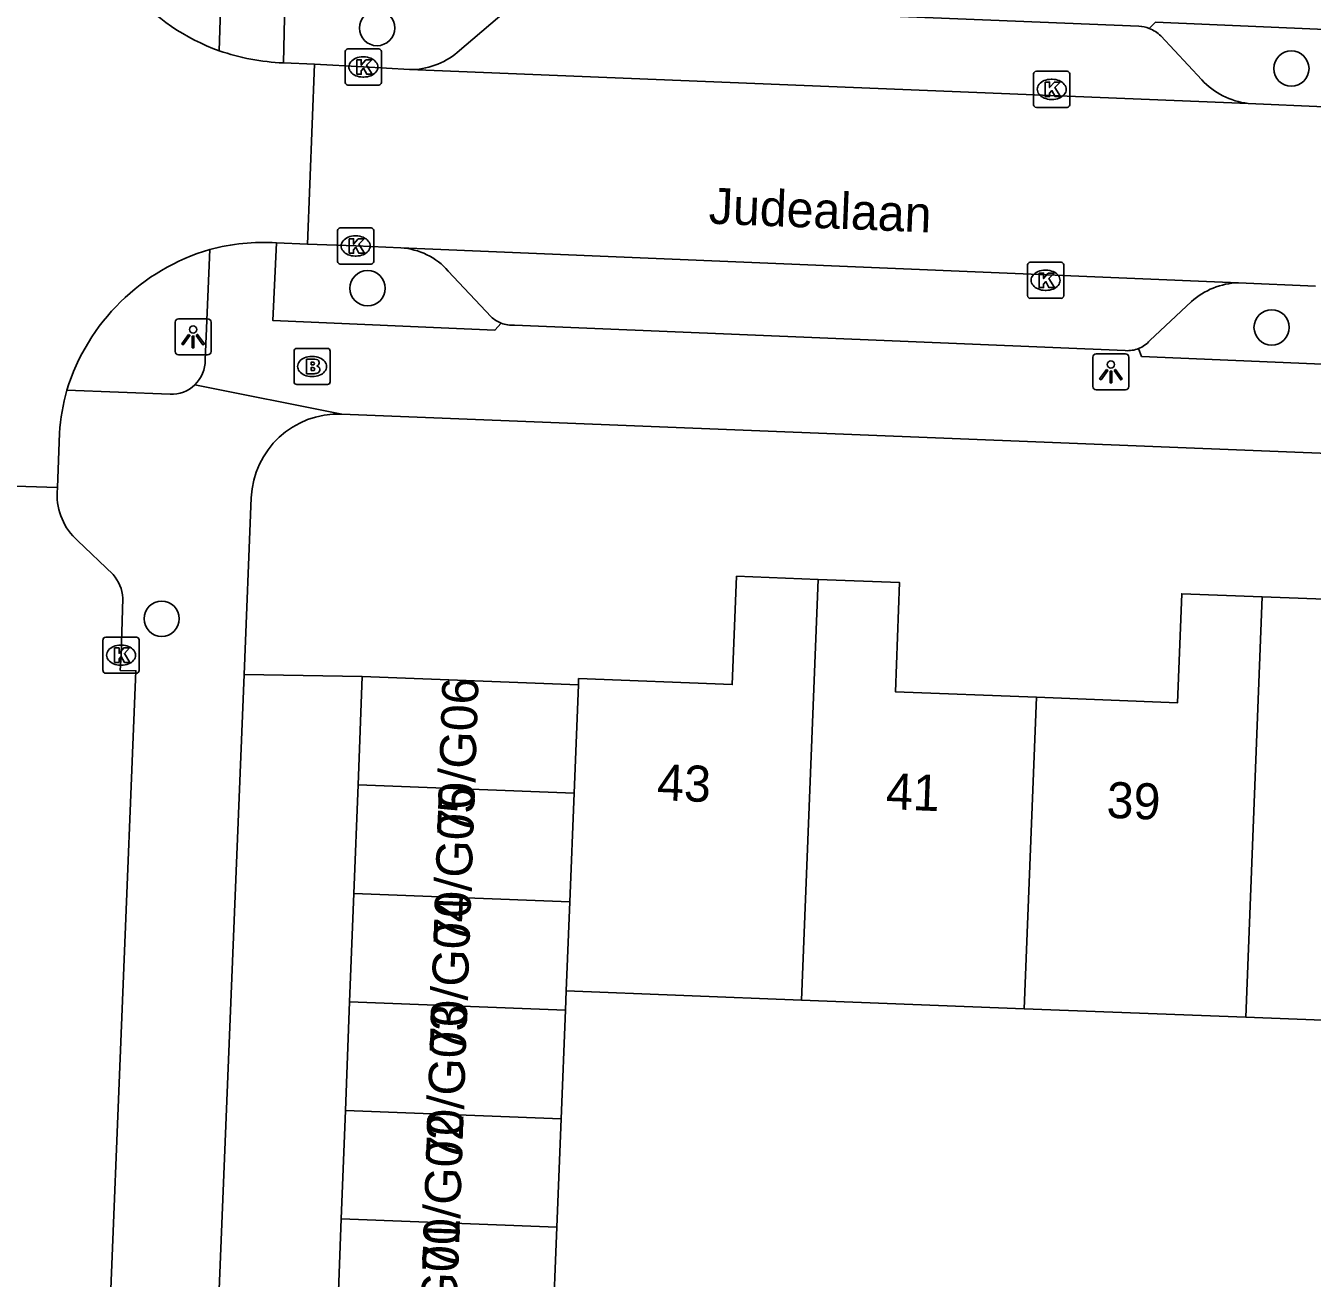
# Model space of a CAD drawing. Extents: x 161355 to 162026, y 386504 to 387459.
# Drawn here: x 161520.84 to 161556.51, y 387193.49 to 387228.21 of the extents above; entities that cross this region are included whole.
import ezdxf

# ---------------------------------------------------------------- set-up
doc = ezdxf.new("R2010")
doc.units = 0
for name, color, linetype in [('IMGEO_Boom', 7, 'Continuous'), ('IMGEO_Brandkraan', 7, 'Continuous'), ('IMGEO_Kolk', 7, 'Continuous'), ('IMGEO_Lichtpunt', 7, 'Continuous'), ('IMGEO_Openbare_ruimte_label', 7, 'Continuous'), ('IMGEO_Pand', 7, 'Continuous'), ('IMGEO_Pand_nummerreeks', 7, 'Continuous'), ('IMGEO_Parkeervlak_open', 7, 'Continuous'), ('IMGEO_Rijbaan_lokaal_open', 7, 'Continuous'), ('IMGEO_Voetpad_open', 7, 'Continuous')]:
    doc.layers.add(name, color=color, linetype=linetype)

msp = doc.modelspace()

# ---------------------------------------------------------------- linework, layer by layer
at = {"layer": 'IMGEO_Boom'}
for centre in [(161530.585, 387228.144), (161555.931, 387227.022), (161530.32, 387220.932), (161555.384, 387219.845), (161524.613, 387211.769)]:
    msp.add_circle(centre, 0.489, dxfattribs=at)
at = {"layer": 'IMGEO_Brandkraan'}
for p, q in [((161528.282, 387218.337), (161528.282, 387219.189)), ((161528.357, 387219.263), (161529.209, 387219.263)), ((161528.77, 387219.043), (161528.795, 387219.043)), ((161529.283, 387219.189), (161529.283, 387218.337)), ((161528.793, 387218.483), (161528.768, 387218.483)), ((161529.209, 387218.263), (161528.357, 387218.263))]:
    msp.add_line(p, q, dxfattribs=at)
for points in [[(161528.282, 387218.337), (161528.282, 387219.189)], [(161528.357, 387219.263), (161529.209, 387219.263)], [(161529.283, 387219.189), (161529.283, 387218.337)], [(161528.63, 387218.963), (161528.63, 387218.563), (161528.843, 387218.563)], [(161528.861, 387218.963), (161528.63, 387218.963)], [(161528.809, 387218.882), (161528.755, 387218.882), (161528.755, 387218.806)], [(161528.755, 387218.806), (161528.808, 387218.806)], [(161528.817, 387218.73), (161528.755, 387218.73), (161528.755, 387218.649)], [(161528.755, 387218.649), (161528.817, 387218.649)], [(161529.209, 387218.263), (161528.357, 387218.263)]]:
    msp.add_lwpolyline(points, dxfattribs=at)
for centre, radius, start, end in [((161528.359, 387219.187), 0.0765, 91.552, 178.448), ((161528.359, 387219.187), 0.0765, 91.552, 178.448), ((161529.207, 387219.187), 0.0765, 1.552, 88.448), ((161529.207, 387219.187), 0.0765, 1.552, 88.448), ((161528.81, 387218.844), 0.0379, 267.8285, 90.9355), ((161528.818, 387218.689), 0.0404, 269.8759, 90.5077), ((161528.865, 387218.818), 0.145, 59.4692, 91.5367), ((161528.89, 387218.865), 0.0922, 285.5137, 58.1501), ((161528.895, 387218.673), 0.105, 301.3115, 78.989), ((161528.359, 387218.339), 0.0765, 181.552, 268.448), ((161528.359, 387218.339), 0.0765, 181.552, 268.448), ((161528.849, 387218.814), 0.251, 268.6676, 293.5347), ((161529.207, 387218.339), 0.0765, 271.552, 358.448), ((161529.207, 387218.339), 0.0765, 271.552, 358.448)]:
    msp.add_arc(centre, radius, start, end, dxfattribs=at)
for centre, major_axis, ratio, start_param, end_param in [((161528.769, 387218.763), (-0.387, 0.002), 0.722429, 4.712389, 7.853982), ((161528.794, 387218.763), (-0.39, 0.002), 0.717154, 1.570796, 4.712389)]:
    msp.add_ellipse(centre, major_axis=major_axis, ratio=ratio, start_param=start_param, end_param=end_param, dxfattribs=at)
at = {"layer": 'IMGEO_Kolk'}
for p, q in [((161529.703, 387226.639), (161529.703, 387227.491)), ((161529.778, 387227.565), (161530.63, 387227.565)), ((161530.191, 387227.345), (161530.216, 387227.345)), ((161530.704, 387227.491), (161530.704, 387226.639)), ((161548.861, 387226.945), (161549.713, 387226.945)), ((161530.63, 387226.565), (161529.778, 387226.565)), ((161530.214, 387226.785), (161530.189, 387226.785)), ((161548.786, 387226.019), (161548.786, 387226.871)), ((161549.274, 387226.725), (161549.299, 387226.725)), ((161549.787, 387226.871), (161549.787, 387226.019)), ((161549.713, 387225.945), (161548.861, 387225.945)), ((161549.297, 387226.165), (161549.272, 387226.165)), ((161529.565, 387222.603), (161530.417, 387222.603)), ((161529.49, 387221.677), (161529.49, 387222.529)), ((161529.978, 387222.383), (161530.003, 387222.383)), ((161530.491, 387222.529), (161530.491, 387221.677)), ((161530.417, 387221.603), (161529.565, 387221.603)), ((161530.001, 387221.823), (161529.976, 387221.823)), ((161548.618, 387220.726), (161548.618, 387221.578)), ((161548.693, 387221.652), (161549.545, 387221.652)), ((161549.619, 387221.578), (161549.619, 387220.726)), ((161549.106, 387221.432), (161549.131, 387221.432)), ((161549.129, 387220.872), (161549.104, 387220.872)), ((161549.545, 387220.652), (161548.693, 387220.652)), ((161523.061, 387211.259), (161523.913, 387211.259)), ((161522.986, 387210.333), (161522.986, 387211.185)), ((161523.474, 387211.039), (161523.499, 387211.039)), ((161523.987, 387211.185), (161523.987, 387210.333)), ((161523.497, 387210.479), (161523.472, 387210.479)), ((161523.913, 387210.259), (161523.061, 387210.259))]:
    msp.add_line(p, q, dxfattribs=at)
for points in [[(161529.703, 387226.639), (161529.703, 387227.491)], [(161529.778, 387227.565), (161530.63, 387227.565)], [(161530.024, 387227.265), (161530.147, 387227.265), (161530.147, 387227.114), (161530.277, 387227.265), (161530.441, 387227.265), (161530.295, 387227.114), (161530.448, 387226.865), (161530.296, 387226.865), (161530.211, 387227.029), (161530.147, 387226.962), (161530.147, 387226.865), (161530.024, 387226.865), (161530.024, 387227.265)], [(161530.704, 387227.491), (161530.704, 387226.639)], [(161548.861, 387226.945), (161549.713, 387226.945)], [(161530.63, 387226.565), (161529.778, 387226.565)], [(161548.786, 387226.019), (161548.786, 387226.871)], [(161549.107, 387226.645), (161549.23, 387226.645), (161549.23, 387226.494), (161549.36, 387226.645), (161549.524, 387226.645), (161549.378, 387226.494), (161549.531, 387226.245), (161549.379, 387226.245), (161549.294, 387226.409), (161549.23, 387226.342), (161549.23, 387226.245), (161549.107, 387226.245), (161549.107, 387226.645)], [(161549.787, 387226.871), (161549.787, 387226.019)], [(161549.713, 387225.945), (161548.861, 387225.945)], [(161529.565, 387222.603), (161530.417, 387222.603)], [(161529.49, 387221.677), (161529.49, 387222.529)], [(161529.811, 387222.303), (161529.934, 387222.303), (161529.934, 387222.152), (161530.064, 387222.303), (161530.228, 387222.303), (161530.082, 387222.152), (161530.235, 387221.903), (161530.083, 387221.903), (161529.998, 387222.067), (161529.934, 387222), (161529.934, 387221.903), (161529.811, 387221.903), (161529.811, 387222.303)], [(161530.491, 387222.529), (161530.491, 387221.677)], [(161530.417, 387221.603), (161529.565, 387221.603)], [(161548.618, 387220.726), (161548.618, 387221.578)], [(161548.693, 387221.652), (161549.545, 387221.652)], [(161549.619, 387221.578), (161549.619, 387220.726)], [(161548.939, 387221.352), (161549.062, 387221.352), (161549.062, 387221.201), (161549.192, 387221.352), (161549.356, 387221.352), (161549.21, 387221.201), (161549.363, 387220.952), (161549.211, 387220.952), (161549.126, 387221.116), (161549.062, 387221.049), (161549.062, 387220.952), (161548.939, 387220.952), (161548.939, 387221.352)], [(161549.545, 387220.652), (161548.693, 387220.652)], [(161523.061, 387211.259), (161523.913, 387211.259)], [(161522.986, 387210.333), (161522.986, 387211.185)], [(161523.307, 387210.959), (161523.43, 387210.959), (161523.43, 387210.808), (161523.56, 387210.959), (161523.724, 387210.959), (161523.578, 387210.808), (161523.731, 387210.559), (161523.579, 387210.559), (161523.494, 387210.723), (161523.43, 387210.656), (161523.43, 387210.559), (161523.307, 387210.559), (161523.307, 387210.959)], [(161523.987, 387211.185), (161523.987, 387210.333)], [(161523.913, 387210.259), (161523.061, 387210.259)]]:
    msp.add_lwpolyline(points, dxfattribs=at)
for centre, start, end in [((161529.78, 387227.489), 91.552, 178.448), ((161529.78, 387227.489), 91.552, 178.448), ((161530.628, 387227.489), 1.552, 88.448), ((161530.628, 387227.489), 1.552, 88.448), ((161548.863, 387226.869), 91.552, 178.448), ((161548.863, 387226.869), 91.552, 178.448), ((161549.711, 387226.869), 1.552, 88.448), ((161549.711, 387226.869), 1.552, 88.448), ((161529.78, 387226.641), 181.552, 268.448), ((161529.78, 387226.641), 181.552, 268.448), ((161530.628, 387226.641), 271.552, 358.448), ((161530.628, 387226.641), 271.552, 358.448), ((161548.863, 387226.021), 181.552, 268.448), ((161548.863, 387226.021), 181.552, 268.448), ((161549.711, 387226.021), 271.552, 358.448), ((161549.711, 387226.021), 271.552, 358.448), ((161529.567, 387222.527), 91.552, 178.448), ((161529.567, 387222.527), 91.552, 178.448), ((161530.415, 387222.527), 1.552, 88.448), ((161530.415, 387222.527), 1.552, 88.448), ((161529.567, 387221.679), 181.552, 268.448), ((161529.567, 387221.679), 181.552, 268.448), ((161530.415, 387221.679), 271.552, 358.448), ((161530.415, 387221.679), 271.552, 358.448), ((161548.695, 387221.576), 91.552, 178.448), ((161548.695, 387221.576), 91.552, 178.448), ((161549.543, 387221.576), 1.552, 88.448), ((161549.543, 387221.576), 1.552, 88.448), ((161548.695, 387220.728), 181.552, 268.448), ((161548.695, 387220.728), 181.552, 268.448), ((161549.543, 387220.728), 271.552, 358.448), ((161549.543, 387220.728), 271.552, 358.448), ((161523.063, 387211.183), 91.552, 178.448), ((161523.063, 387211.183), 91.552, 178.448), ((161523.911, 387211.183), 1.552, 88.448), ((161523.911, 387211.183), 1.552, 88.448), ((161523.063, 387210.335), 181.552, 268.448), ((161523.063, 387210.335), 181.552, 268.448), ((161523.911, 387210.335), 271.552, 358.448), ((161523.911, 387210.335), 271.552, 358.448)]:
    msp.add_arc(centre, 0.0765, start, end, dxfattribs=at)
for centre, major_axis, ratio, start_param, end_param in [((161530.19, 387227.065), (-0.387, 0.002), 0.722429, 4.712389, 7.853982), ((161530.215, 387227.065), (-0.39, 0.002), 0.717154, 1.570796, 4.712389), ((161549.273, 387226.445), (-0.387, 0.002), 0.722429, 4.712389, 7.853982), ((161549.298, 387226.445), (-0.39, 0.002), 0.717154, 1.570796, 4.712389), ((161529.977, 387222.103), (-0.387, 0.002), 0.722429, 4.712389, 7.853982), ((161530.002, 387222.103), (-0.39, 0.002), 0.717154, 1.570796, 4.712389), ((161549.105, 387221.152), (-0.387, 0.002), 0.722429, 4.712389, 7.853982), ((161549.13, 387221.152), (-0.39, 0.002), 0.717154, 1.570796, 4.712389), ((161523.473, 387210.759), (-0.387, 0.002), 0.722429, 4.712389, 7.853982), ((161523.498, 387210.759), (-0.39, 0.002), 0.717154, 1.570796, 4.712389)]:
    msp.add_ellipse(centre, major_axis=major_axis, ratio=ratio, start_param=start_param, end_param=end_param, dxfattribs=at)
at = {"layer": 'IMGEO_Lichtpunt'}
for p, q in [((161524.985, 387219.989), (161524.985, 387219.182)), ((161524.985, 387219.989), (161524.985, 387219.182)), ((161525.887, 387220.084), (161525.079, 387220.084)), ((161525.887, 387220.084), (161525.079, 387220.084)), ((161525.981, 387219.182), (161525.981, 387219.989)), ((161525.981, 387219.182), (161525.981, 387219.989)), ((161525.079, 387219.088), (161525.887, 387219.088)), ((161525.079, 387219.088), (161525.887, 387219.088)), ((161551.331, 387219.114), (161550.523, 387219.114)), ((161551.331, 387219.114), (161550.523, 387219.114)), ((161550.429, 387219.019), (161550.429, 387218.212)), ((161550.429, 387219.019), (161550.429, 387218.212)), ((161551.425, 387218.212), (161551.425, 387219.019)), ((161551.425, 387218.212), (161551.425, 387219.019)), ((161550.523, 387218.118), (161551.331, 387218.118)), ((161550.523, 387218.118), (161551.331, 387218.118))]:
    msp.add_line(p, q, dxfattribs=at)
for points in [[(161525.359, 387219.653), (161525.398, 387219.625), (161525.21, 387219.363), (161525.172, 387219.39), (161525.359, 387219.653)], [(161525.461, 387219.605), (161525.508, 387219.605), (161525.508, 387219.283), (161525.461, 387219.283), (161525.461, 387219.605)], [(161525.571, 387219.625), (161525.609, 387219.652), (161525.796, 387219.39), (161525.757, 387219.362), (161525.571, 387219.625)], [(161550.803, 387218.683), (161550.842, 387218.655), (161550.654, 387218.393), (161550.616, 387218.42), (161550.803, 387218.683)], [(161551.015, 387218.655), (161551.053, 387218.682), (161551.24, 387218.42), (161551.201, 387218.392), (161551.015, 387218.655)], [(161550.905, 387218.635), (161550.952, 387218.635), (161550.952, 387218.313), (161550.905, 387218.313), (161550.905, 387218.635)]]:
    msp.add_lwpolyline(points, dxfattribs=at)
for centre in [(161525.484, 387219.787), (161550.928, 387218.817)]:
    msp.add_circle(centre, 0.0994, dxfattribs=at)
for centre, start, end in [((161525.079, 387219.989), 90, 180), ((161525.079, 387219.989), 90, 180), ((161525.887, 387219.989), 0, 90), ((161525.887, 387219.989), 0, 90), ((161525.079, 387219.182), 180, 270), ((161525.079, 387219.182), 180, 270), ((161525.887, 387219.182), 270, 0), ((161525.887, 387219.182), 270, 360), ((161550.523, 387219.019), 90, 180), ((161550.523, 387219.019), 90, 180), ((161551.331, 387219.019), 0, 90), ((161551.331, 387219.019), 0, 90), ((161550.523, 387218.212), 180, 270), ((161550.523, 387218.212), 180, 270), ((161551.331, 387218.212), 270, 0), ((161551.331, 387218.212), 270, 360)]:
    msp.add_arc(centre, 0.0946, start, end, dxfattribs=at)
at = {"layer": 'IMGEO_Pand'}
for points in [[(161536.165, 387209.939), (161536.172, 387210.111), (161540.432, 387209.946), (161540.549, 387212.947), (161542.81, 387212.859)], [(161542.352, 387201.199), (161542.81, 387212.859)], [(161542.81, 387212.859), (161545.071, 387212.771), (161544.954, 387209.747), (161548.865, 387209.595)], [(161548.865, 387209.595), (161552.777, 387209.443), (161552.894, 387212.465), (161555.125, 387212.379)], [(161555.125, 387212.379), (161554.667, 387200.721)], [(161555.125, 387212.379), (161557.357, 387212.292), (161557.241, 387209.297), (161561.172, 387209.144)], [(161530.174, 387210.171), (161530.057, 387207.164)], [(161530.174, 387210.171), (161536.165, 387209.939)], [(161536.165, 387209.939), (161536.046, 387206.931)], [(161548.526, 387200.96), (161548.865, 387209.595)], [(161530.057, 387207.164), (161529.941, 387204.156)], [(161536.046, 387206.931), (161530.057, 387207.164)], [(161536.046, 387206.931), (161535.928, 387203.924)], [(161529.941, 387204.156), (161529.824, 387201.148)], [(161529.941, 387204.156), (161535.928, 387203.924)], [(161535.928, 387203.924), (161535.83, 387201.452)], [(161535.83, 387201.452), (161535.808, 387200.916)], [(161535.83, 387201.452), (161542.352, 387201.199)], [(161529.824, 387201.148), (161529.707, 387198.141)], [(161535.808, 387200.916), (161529.824, 387201.148)], [(161535.687, 387197.909), (161535.808, 387200.916)], [(161542.352, 387201.199), (161548.526, 387200.96)], [(161548.526, 387200.96), (161554.667, 387200.721)], [(161554.667, 387200.721), (161560.833, 387200.482)], [(161529.707, 387198.141), (161529.591, 387195.134)], [(161529.707, 387198.141), (161535.687, 387197.909)], [(161535.566, 387194.902), (161535.687, 387197.909)], [(161529.591, 387195.134), (161529.474, 387192.126)], [(161535.566, 387194.902), (161529.591, 387195.134)], [(161535.445, 387191.894), (161535.566, 387194.902)]]:
    msp.add_lwpolyline(points, dxfattribs=at)
at = {"layer": 'IMGEO_Parkeervlak_open'}
for points in [[(161534.175, 387228.628), (161532.808, 387227.467)], [(161552.315, 387227.927), (161553.447, 387226.705)], [(161532.559, 387221.408), (161533.745, 387220.142)], [(161553.16, 387220.565), (161552.005, 387219.48)]]:
    msp.add_lwpolyline(points, dxfattribs=at)
for centre, radius, start, end in [((161551.634, 387227.214), 0.986, 46.3254, 68.778), ((161531.488, 387229.065), 2.073, 269.9004, 309.5717), ((161554.987, 387228.151), 2.112, 223.1967, 263.0684), ((161531.126, 387220.143), 1.912, 41.428, 86.4228), ((161554.543, 387218.987), 2.099, 92.1977, 131.2382), ((161534.333, 387220.76), 0.853, 226.4013, 248.8941), ((161551.4, 387220.005), 0.801, 291.7675, 319.0611)]:
    msp.add_arc(centre, radius, start, end, dxfattribs=at)
at = {"layer": 'IMGEO_Rijbaan_lokaal_open'}
for points in [[(161528.854, 387227.139), (161527.986, 387227.178)], [(161528.651, 387222.15), (161528.854, 387227.139)], [(161531.484, 387226.992), (161530.204, 387227.065), (161528.854, 387227.139)], [(161531.484, 387226.992), (161554.732, 387226.054)], [(161554.732, 387226.054), (161556.847, 387225.965)], [(161527.792, 387222.192), (161528.651, 387222.15)], [(161528.651, 387222.15), (161529.991, 387222.103), (161531.245, 387222.051)], [(161554.463, 387221.084), (161531.245, 387222.051)], [(161556.601, 387220.993), (161554.463, 387221.084)], [(161521.729, 387215.412), (161521.779, 387216.916)], [(161521.729, 387215.412), (161516.757, 387215.567)], [(161521.716, 387215.261), (161521.729, 387215.412)], [(161523.264, 387212.995), (161522.279, 387213.938)], [(161520.885, 387148.487), (161522.637, 387191.598), (161523.135, 387191.586), (161523.897, 387210.328), (161523.464, 387210.338), (161523.487, 387210.759), (161523.535, 387212.344)]]:
    msp.add_lwpolyline(points, dxfattribs=at)
for centre, radius, start, end in [((161528.196, 387233.054), 5.885, 192.6546, 250.2533), ((161528.231, 387233.329), 6.156, 250.8153, 267.7198), ((161527.602, 387216.358), 5.886, 106.317, 162.7661), ((161527.429, 387216.532), 5.671, 86.3254, 105.1327), ((161528.269, 387216.426), 6.509, 165.0788, 175.6833), ((161523.409, 387215.2), 1.694, 177.9411, 228.1631), ((161522.45, 387212.274), 1.088, 3.686, 41.5162)]:
    msp.add_arc(centre, radius, start, end, dxfattribs=at)
at = {"layer": 'IMGEO_Voetpad_open'}
for points in [[(161526.304, 387230.658), (161526.208, 387227.515)], [(161527.986, 387227.178), (161528.041, 387229.271), (161534.338, 387229.036), (161534.472, 387228.802)], [(161534.833, 387228.878), (161551.705, 387228.195)], [(161551.991, 387228.133), (161552.169, 387228.306), (161559.647, 387227.988), (161559.718, 387227.741)], [(161525.948, 387222.007), (161525.819, 387218.943)], [(161534.026, 387219.964), (161533.853, 387219.768), (161527.691, 387220.042), (161527.792, 387222.192)], [(161551.328, 387219.204), (161534.391, 387219.908)], [(161559.298, 387218.932), (161559.186, 387218.721), (161551.777, 387219.04), (161551.697, 387219.261)], [(161521.98, 387218.102), (161524.849, 387217.992)], [(161525.531, 387218.253), (161529.603, 387217.441)], [(161611.197, 387214.187), (161529.603, 387217.441)], [(161527.095, 387215.125), (161526.897, 387210.221)], [(161526.174, 387192.266), (161526.897, 387210.221)], [(161526.897, 387210.221), (161530.174, 387210.171)]]:
    msp.add_lwpolyline(points, dxfattribs=at)
for centre, radius, start, end in [((161551.646, 387227.233), 0.964, 69.0345, 86.5025), ((161534.334, 387220.756), 0.85, 248.7292, 273.8257), ((161551.392, 387220.012), 0.811, 265.4711, 292.0912), ((161524.884, 387218.928), 0.935, 313.7743, 0.9152), ((161524.882, 387218.927), 0.935, 267.9664, 313.917), ((161529.509, 387215.027), 2.416, 87.7643, 177.6773)]:
    msp.add_arc(centre, radius, start, end, dxfattribs=at)

# ---------------------------------------------------------------- texts
at = {"layer": 'IMGEO_Openbare_ruimte_label'}
msp.add_text('Judealaan', height=1, rotation=357.7071, dxfattribs=at).set_placement((161539.768, 387222.724))
at = {"layer": 'IMGEO_Pand_nummerreeks'}
for s, rotation, p in [('70/G06', 88.0251, (161533.249, 387205.74)), ('43', 357.7506, (161538.334, 387206.743)), ('41', 357.7506, (161544.678, 387206.494)), ('70/G05', 88.0251, (161533.145, 387202.72)), ('39', 357.7506, (161550.796, 387206.253)), ('70/G04', 88.0251, (161533.041, 387199.699)), ('70/G03', 88.0251, (161532.937, 387196.678)), ('70/G02', 88.0251, (161532.832, 387193.651)), ('70/G01', 88.0251, (161532.732, 387190.746))]:
    msp.add_text(s, height=1, rotation=rotation, dxfattribs=at).set_placement(p)

doc.saveas('drawing.dxf')
